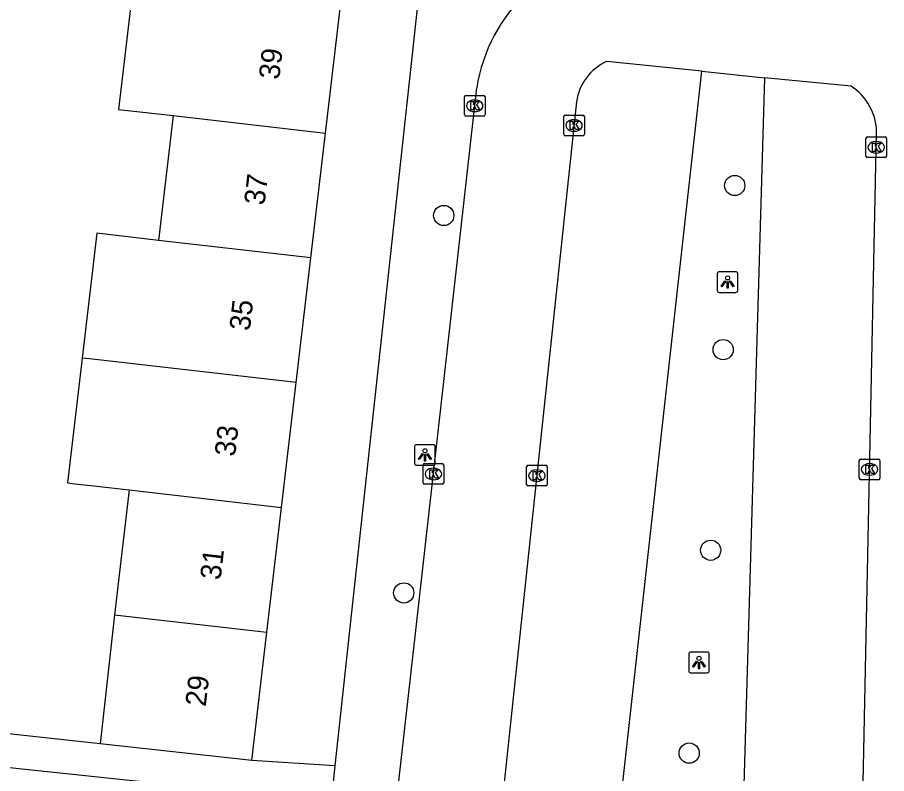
# Model space of a CAD drawing. Extents: x 162026 to 163499, y 387297 to 388169.
# Drawn here: x 162790.59 to 162832.65, y 387993.07 to 388029.67 of the extents above; entities that cross this region are included whole.
import ezdxf

# ---------------------------------------------------------------- set-up
doc = ezdxf.new("R2010")
doc.units = 0
for name, color, linetype in [('IMGEO_Boom', 7, 'Continuous'), ('IMGEO_Kolk', 7, 'Continuous'), ('IMGEO_Lichtpunt', 7, 'Continuous'), ('IMGEO_Pand', 7, 'Continuous'), ('IMGEO_Pand_nummerreeks', 7, 'Continuous'), ('IMGEO_Parkeervlak_open', 7, 'Continuous'), ('IMGEO_Rijbaan_lokaal_open', 7, 'Continuous'), ('IMGEO_Voetpad_open', 7, 'Continuous')]:
    doc.layers.add(name, color=color, linetype=linetype)

msp = doc.modelspace()

# ---------------------------------------------------------------- linework, layer by layer
at = {"layer": 'IMGEO_Boom'}
for centre in [(162825.303, 388021.53), (162811.223, 388020.08), (162824.742, 388013.587), (162824.139, 388003.877), (162809.287, 388001.813), (162823.102, 387994.061)]:
    msp.add_circle(centre, 0.489, dxfattribs=at)
at = {"layer": 'IMGEO_Kolk'}
for p, q in [((162812.219, 388024.962), (162812.219, 388025.814)), ((162812.294, 388025.888), (162813.146, 388025.888)), ((162812.707, 388025.668), (162812.732, 388025.668)), ((162813.22, 388025.814), (162813.22, 388024.962)), ((162812.73, 388025.108), (162812.705, 388025.108)), ((162813.146, 388024.888), (162812.294, 388024.888)), ((162817.027, 388024.01), (162817.027, 388024.862)), ((162817.102, 388024.936), (162817.954, 388024.936)), ((162817.515, 388024.716), (162817.54, 388024.716)), ((162818.028, 388024.862), (162818.028, 388024.01)), ((162817.954, 388023.936), (162817.102, 388023.936)), ((162817.538, 388024.156), (162817.513, 388024.156)), ((162831.728, 388023.881), (162832.58, 388023.881)), ((162831.653, 388022.955), (162831.653, 388023.807)), ((162832.141, 388023.661), (162832.166, 388023.661)), ((162832.654, 388023.807), (162832.654, 388022.955)), ((162832.164, 388023.101), (162832.139, 388023.101)), ((162832.58, 388022.881), (162831.728, 388022.881)), ((162831.405, 388008.292), (162832.257, 388008.292)), ((162810.221, 388007.143), (162810.221, 388007.995)), ((162810.296, 388008.069), (162811.148, 388008.069)), ((162811.222, 388007.995), (162811.222, 388007.143)), ((162815.23, 388007.064), (162815.23, 388007.916)), ((162815.305, 388007.99), (162816.157, 388007.99)), ((162816.231, 388007.916), (162816.231, 388007.064)), ((162831.33, 388007.366), (162831.33, 388008.218)), ((162831.818, 388008.072), (162831.843, 388008.072)), ((162832.331, 388008.218), (162832.331, 388007.366)), ((162810.709, 388007.849), (162810.734, 388007.849)), ((162815.718, 388007.77), (162815.743, 388007.77)), ((162831.841, 388007.512), (162831.816, 388007.512)), ((162811.148, 388007.069), (162810.296, 388007.069)), ((162810.732, 388007.289), (162810.707, 388007.289)), ((162815.741, 388007.21), (162815.716, 388007.21)), ((162832.257, 388007.292), (162831.405, 388007.292)), ((162816.157, 388006.99), (162815.305, 388006.99))]:
    msp.add_line(p, q, dxfattribs=at)
for points in [[(162812.219, 388024.962), (162812.219, 388025.814)], [(162812.294, 388025.888), (162813.146, 388025.888)], [(162812.54, 388025.588), (162812.663, 388025.588), (162812.663, 388025.437), (162812.793, 388025.588), (162812.957, 388025.588), (162812.811, 388025.437), (162812.964, 388025.188), (162812.812, 388025.188), (162812.727, 388025.352), (162812.663, 388025.285), (162812.663, 388025.188), (162812.54, 388025.188), (162812.54, 388025.588)], [(162813.22, 388025.814), (162813.22, 388024.962)], [(162813.146, 388024.888), (162812.294, 388024.888)], [(162817.027, 388024.01), (162817.027, 388024.862)], [(162817.102, 388024.936), (162817.954, 388024.936)], [(162818.028, 388024.862), (162818.028, 388024.01)], [(162817.348, 388024.636), (162817.471, 388024.636), (162817.471, 388024.485), (162817.601, 388024.636), (162817.765, 388024.636), (162817.619, 388024.485), (162817.772, 388024.236), (162817.62, 388024.236), (162817.535, 388024.4), (162817.471, 388024.333), (162817.471, 388024.236), (162817.348, 388024.236), (162817.348, 388024.636)], [(162817.954, 388023.936), (162817.102, 388023.936)], [(162831.728, 388023.881), (162832.58, 388023.881)], [(162831.653, 388022.955), (162831.653, 388023.807)], [(162831.974, 388023.581), (162832.097, 388023.581), (162832.097, 388023.43), (162832.227, 388023.581), (162832.391, 388023.581), (162832.245, 388023.43), (162832.398, 388023.181), (162832.246, 388023.181), (162832.161, 388023.345), (162832.097, 388023.278), (162832.097, 388023.181), (162831.974, 388023.181), (162831.974, 388023.581)], [(162832.654, 388023.807), (162832.654, 388022.955)], [(162832.58, 388022.881), (162831.728, 388022.881)], [(162831.405, 388008.292), (162832.257, 388008.292)], [(162810.221, 388007.143), (162810.221, 388007.995)], [(162810.296, 388008.069), (162811.148, 388008.069)], [(162811.222, 388007.995), (162811.222, 388007.143)], [(162815.23, 388007.064), (162815.23, 388007.916)], [(162815.305, 388007.99), (162816.157, 388007.99)], [(162816.231, 388007.916), (162816.231, 388007.064)], [(162831.33, 388007.366), (162831.33, 388008.218)], [(162831.651, 388007.992), (162831.774, 388007.992), (162831.774, 388007.841), (162831.904, 388007.992), (162832.068, 388007.992), (162831.922, 388007.841), (162832.075, 388007.592), (162831.923, 388007.592), (162831.838, 388007.756), (162831.774, 388007.689), (162831.774, 388007.592), (162831.651, 388007.592), (162831.651, 388007.992)], [(162832.331, 388008.218), (162832.331, 388007.366)], [(162810.542, 388007.769), (162810.665, 388007.769), (162810.665, 388007.618), (162810.795, 388007.769), (162810.959, 388007.769), (162810.813, 388007.618), (162810.966, 388007.369), (162810.814, 388007.369), (162810.729, 388007.533), (162810.665, 388007.466), (162810.665, 388007.369), (162810.542, 388007.369), (162810.542, 388007.769)], [(162815.551, 388007.69), (162815.674, 388007.69), (162815.674, 388007.539), (162815.804, 388007.69), (162815.968, 388007.69), (162815.822, 388007.539), (162815.975, 388007.29), (162815.823, 388007.29), (162815.738, 388007.454), (162815.674, 388007.387), (162815.674, 388007.29), (162815.551, 388007.29), (162815.551, 388007.69)], [(162811.148, 388007.069), (162810.296, 388007.069)], [(162832.257, 388007.292), (162831.405, 388007.292)], [(162816.157, 388006.99), (162815.305, 388006.99)]]:
    msp.add_lwpolyline(points, dxfattribs=at)
for centre, start, end in [((162812.296, 388025.812), 91.552, 178.448), ((162812.296, 388025.812), 91.552, 178.448), ((162813.144, 388025.812), 1.552, 88.448), ((162813.144, 388025.812), 1.552, 88.448), ((162812.296, 388024.964), 181.552, 268.448), ((162812.296, 388024.964), 181.552, 268.448), ((162813.144, 388024.964), 271.552, 358.448), ((162813.144, 388024.964), 271.552, 358.448), ((162817.104, 388024.86), 91.552, 178.448), ((162817.104, 388024.86), 91.552, 178.448), ((162817.952, 388024.86), 1.552, 88.448), ((162817.952, 388024.86), 1.552, 88.448), ((162817.104, 388024.012), 181.552, 268.448), ((162817.104, 388024.012), 181.552, 268.448), ((162817.952, 388024.012), 271.552, 358.448), ((162817.952, 388024.012), 271.552, 358.448), ((162831.73, 388023.805), 91.552, 178.448), ((162831.73, 388023.805), 91.552, 178.448), ((162832.578, 388023.805), 1.552, 88.448), ((162832.578, 388023.805), 1.552, 88.448), ((162831.73, 388022.957), 181.552, 268.448), ((162831.73, 388022.957), 181.552, 268.448), ((162832.578, 388022.957), 271.552, 358.448), ((162832.578, 388022.957), 271.552, 358.448), ((162831.407, 388008.216), 91.552, 178.448), ((162831.407, 388008.216), 91.552, 178.448), ((162832.255, 388008.216), 1.552, 88.448), ((162832.255, 388008.216), 1.552, 88.448), ((162810.298, 388007.993), 91.552, 178.448), ((162810.298, 388007.993), 91.552, 178.448), ((162811.146, 388007.993), 1.552, 88.448), ((162811.146, 388007.993), 1.552, 88.448), ((162815.307, 388007.914), 91.552, 178.448), ((162815.307, 388007.914), 91.552, 178.448), ((162816.155, 388007.914), 1.552, 88.448), ((162816.155, 388007.914), 1.552, 88.448), ((162810.298, 388007.145), 181.552, 268.448), ((162810.298, 388007.145), 181.552, 268.448), ((162811.146, 388007.145), 271.552, 358.448), ((162811.146, 388007.145), 271.552, 358.448), ((162815.307, 388007.066), 181.552, 268.448), ((162815.307, 388007.066), 181.552, 268.448), ((162816.155, 388007.066), 271.552, 358.448), ((162816.155, 388007.066), 271.552, 358.448), ((162831.407, 388007.368), 181.552, 268.448), ((162831.407, 388007.368), 181.552, 268.448), ((162832.255, 388007.368), 271.552, 358.448), ((162832.255, 388007.368), 271.552, 358.448)]:
    msp.add_arc(centre, 0.0765, start, end, dxfattribs=at)
for centre, major_axis, ratio, start_param, end_param in [((162812.706, 388025.388), (-0.387, 0.002), 0.722429, 4.712389, 7.853982), ((162812.731, 388025.388), (-0.39, 0.002), 0.717154, 1.570796, 4.712389), ((162817.514, 388024.436), (-0.387, 0.002), 0.722429, 4.712389, 7.853982), ((162817.539, 388024.436), (-0.39, 0.002), 0.717154, 1.570796, 4.712389), ((162832.14, 388023.381), (-0.387, 0.002), 0.722429, 4.712389, 7.853982), ((162832.165, 388023.381), (-0.39, 0.002), 0.717154, 1.570796, 4.712389), ((162831.817, 388007.792), (-0.387, 0.002), 0.722429, 4.712389, 7.853982), ((162831.842, 388007.792), (-0.39, 0.002), 0.717154, 1.570796, 4.712389), ((162810.708, 388007.569), (-0.387, 0.002), 0.722429, 4.712389, 7.853982), ((162810.733, 388007.569), (-0.39, 0.002), 0.717154, 1.570796, 4.712389), ((162815.717, 388007.49), (-0.387, 0.002), 0.722429, 4.712389, 7.853982), ((162815.742, 388007.49), (-0.39, 0.002), 0.717154, 1.570796, 4.712389)]:
    msp.add_ellipse(centre, major_axis=major_axis, ratio=ratio, start_param=start_param, end_param=end_param, dxfattribs=at)
at = {"layer": 'IMGEO_Lichtpunt'}
for p, q in [((162824.459, 388017.26), (162824.459, 388016.453)), ((162824.459, 388017.26), (162824.459, 388016.453)), ((162825.361, 388017.355), (162824.553, 388017.355)), ((162825.361, 388017.355), (162824.553, 388017.355)), ((162825.455, 388016.453), (162825.455, 388017.26)), ((162825.455, 388016.453), (162825.455, 388017.26)), ((162824.553, 388016.359), (162825.361, 388016.359)), ((162824.553, 388016.359), (162825.361, 388016.359)), ((162809.814, 388008.892), (162809.814, 388008.085)), ((162809.814, 388008.892), (162809.814, 388008.085)), ((162810.716, 388008.987), (162809.908, 388008.987)), ((162810.716, 388008.987), (162809.908, 388008.987)), ((162810.81, 388008.085), (162810.81, 388008.892)), ((162810.81, 388008.085), (162810.81, 388008.892)), ((162809.908, 388007.991), (162810.716, 388007.991)), ((162809.908, 388007.991), (162810.716, 388007.991)), ((162823.076, 387998.852), (162823.076, 387998.045)), ((162823.076, 387998.852), (162823.076, 387998.045)), ((162823.978, 387998.947), (162823.17, 387998.947)), ((162823.978, 387998.947), (162823.17, 387998.947)), ((162824.072, 387998.045), (162824.072, 387998.852)), ((162824.072, 387998.045), (162824.072, 387998.852)), ((162823.17, 387997.951), (162823.978, 387997.951)), ((162823.17, 387997.951), (162823.978, 387997.951))]:
    msp.add_line(p, q, dxfattribs=at)
for points in [[(162824.833, 388016.924), (162824.872, 388016.896), (162824.684, 388016.634), (162824.646, 388016.661), (162824.833, 388016.924)], [(162824.935, 388016.876), (162824.982, 388016.876), (162824.982, 388016.554), (162824.935, 388016.554), (162824.935, 388016.876)], [(162825.045, 388016.896), (162825.083, 388016.923), (162825.27, 388016.661), (162825.231, 388016.633), (162825.045, 388016.896)], [(162810.188, 388008.556), (162810.227, 388008.528), (162810.039, 388008.266), (162810.001, 388008.293), (162810.188, 388008.556)], [(162810.29, 388008.508), (162810.337, 388008.508), (162810.337, 388008.186), (162810.29, 388008.186), (162810.29, 388008.508)], [(162810.4, 388008.528), (162810.438, 388008.555), (162810.625, 388008.293), (162810.586, 388008.265), (162810.4, 388008.528)], [(162823.45, 387998.516), (162823.489, 387998.488), (162823.301, 387998.226), (162823.263, 387998.253), (162823.45, 387998.516)], [(162823.552, 387998.468), (162823.599, 387998.468), (162823.599, 387998.146), (162823.552, 387998.146), (162823.552, 387998.468)], [(162823.662, 387998.488), (162823.7, 387998.515), (162823.887, 387998.253), (162823.848, 387998.225), (162823.662, 387998.488)]]:
    msp.add_lwpolyline(points, dxfattribs=at)
for centre in [(162824.958, 388017.058), (162810.313, 388008.69), (162823.575, 387998.65)]:
    msp.add_circle(centre, 0.0994, dxfattribs=at)
for centre, start, end in [((162824.553, 388017.26), 90, 180), ((162824.553, 388017.26), 90, 180), ((162825.361, 388017.26), 0, 90), ((162825.361, 388017.26), 0, 90), ((162824.553, 388016.453), 180, 270), ((162824.553, 388016.453), 180, 270), ((162825.361, 388016.453), 270, 0), ((162825.361, 388016.453), 270, 360), ((162809.908, 388008.892), 90, 180), ((162809.908, 388008.892), 90, 180), ((162810.716, 388008.892), 0, 90), ((162810.716, 388008.892), 0, 90), ((162809.908, 388008.085), 180, 270), ((162809.908, 388008.085), 180, 270), ((162810.716, 388008.085), 270, 0), ((162810.716, 388008.085), 270, 360), ((162823.17, 387998.852), 90, 180), ((162823.17, 387998.852), 90, 180), ((162823.978, 387998.852), 0, 90), ((162823.978, 387998.852), 0, 90), ((162823.17, 387998.045), 180, 270), ((162823.17, 387998.045), 180, 270), ((162823.978, 387998.045), 270, 0), ((162823.978, 387998.045), 270, 360)]:
    msp.add_arc(centre, 0.0946, start, end, dxfattribs=at)
at = {"layer": 'IMGEO_Pand'}
for points in [[(162798.832, 388030.955), (162796.197, 388031.245), (162795.489, 388025.207), (162798.124, 388024.915)], [(162805.495, 388024.064), (162806.202, 388030.1)], [(162798.124, 388024.915), (162797.416, 388018.876)], [(162798.124, 388024.915), (162805.495, 388024.064)], [(162804.787, 388018.028), (162805.495, 388024.064)], [(162797.416, 388018.876), (162794.436, 388019.219), (162793.728, 388013.178)], [(162804.787, 388018.028), (162797.416, 388018.876)], [(162804.079, 388011.991), (162804.787, 388018.028)], [(162793.728, 388013.178), (162793.02, 388007.137), (162793.367, 388007.097), (162794.139, 388007.009), (162796, 388006.796)], [(162804.079, 388011.991), (162794.075, 388013.138), (162793.728, 388013.178)], [(162803.372, 388005.955), (162804.079, 388011.991)], [(162796, 388006.796), (162795.292, 388000.757)], [(162796, 388006.796), (162803.372, 388005.955)], [(162802.664, 387999.919), (162803.372, 388005.955)], [(162795.292, 388000.757), (162794.599, 387994.508)], [(162795.292, 388000.757), (162802.664, 387999.919)], [(162801.935, 387993.703), (162802.664, 387999.919)], [(162801.935, 387993.703), (162794.599, 387994.508)]]:
    msp.add_lwpolyline(points, dxfattribs=at)
at = {"layer": 'IMGEO_Parkeervlak_open'}
for points in [[(162819.275, 387987.125), (162823.718, 388027.069)], [(162826.751, 388026.734), (162825.575, 387986.441)]]:
    msp.add_lwpolyline(points, dxfattribs=at)
at = {"layer": 'IMGEO_Rijbaan_lokaal_open'}
for points in [[(162823.718, 388027.069), (162819.107, 388027.531)], [(162823.718, 388027.069), (162826.751, 388026.734)], [(162830.934, 388026.345), (162826.751, 388026.734)], [(162808.916, 387988.59), (162808.895, 387988.716), (162808.815, 387989.425), (162808.799, 387990.139), (162808.847, 387990.851), (162809.874, 388000), (162812.818, 388026.254)], [(162817.648, 388025.583), (162813.847, 387989.747)], [(162831.419, 387987.894), (162832.17, 388024.098)]]:
    msp.add_lwpolyline(points, dxfattribs=at)
for centre, radius, start, end in [((162820.783, 388025.003), 8.062, 132.7894, 171.0758), ((162820.144, 388025.234), 2.521, 114.3013, 172.0343), ((162829.423, 388024.05), 2.748, 0.9938, 56.6337)]:
    msp.add_arc(centre, radius, start, end, dxfattribs=at)
at = {"layer": 'IMGEO_Voetpad_open'}
for points in [[(162810.7, 388037.113), (162810.44, 388034.725), (162806.663, 388000), (162805.949, 387993.437)], [(162794.599, 387994.508), (162785.26, 387995.533)], [(162805.775, 387991.698), (162781.186, 387994.298), (162780.972, 387992.298)], [(162805.949, 387993.437), (162801.935, 387993.703)], [(162805.949, 387993.437), (162805.775, 387991.698)]]:
    msp.add_lwpolyline(points, dxfattribs=at)

# ---------------------------------------------------------------- texts
at = {"layer": 'IMGEO_Pand_nummerreeks'}
for s, rotation, p in [('39', 83.3137, (162803.259, 388026.633)), ('37', 83.3137, (162802.546, 388020.55)), ('35', 83.3137, (162801.833, 388014.467)), ('33', 83.3138, (162801.12, 388008.383)), ('31', 83.3137, (162800.419, 388002.412)), ('29', 83.3065, (162799.701, 387996.284))]:
    msp.add_text(s, height=1, rotation=rotation, dxfattribs=at).set_placement(p)

doc.saveas('drawing.dxf')
